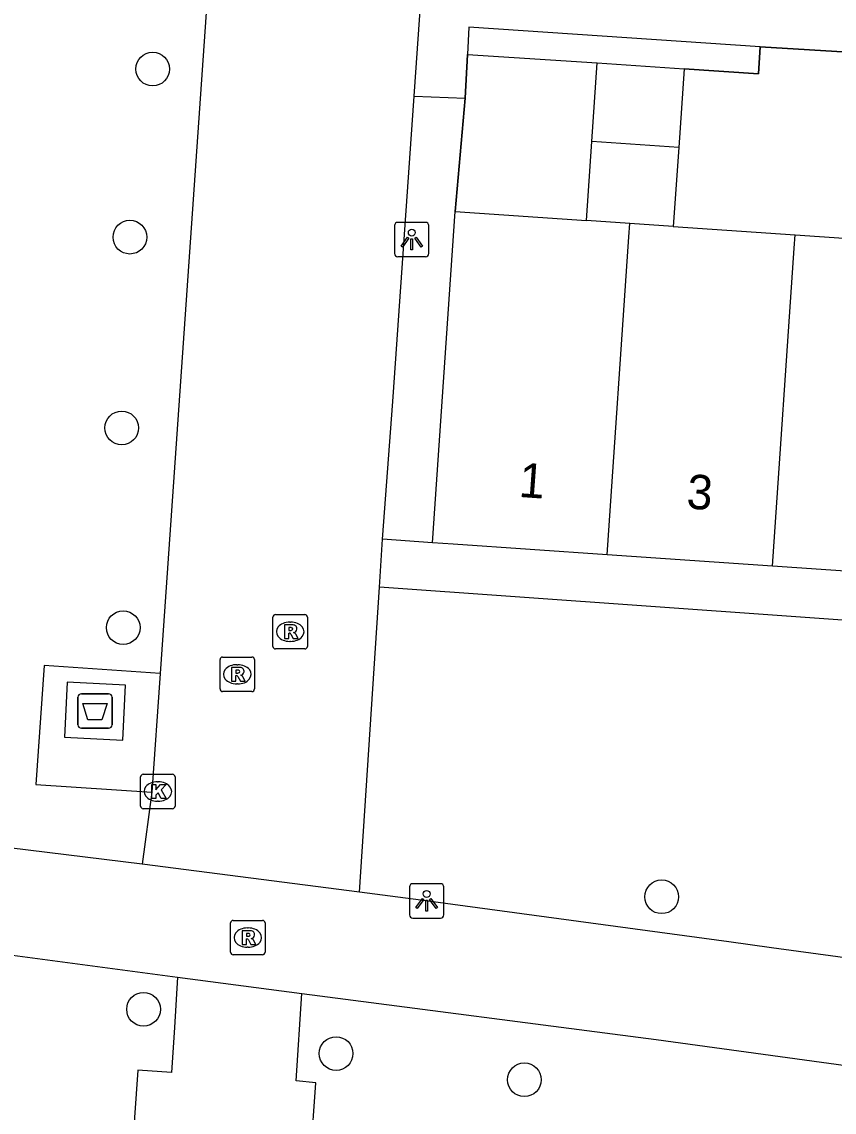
# Model space of a CAD drawing. Extents: x 161848 to 162726, y 385382 to 386521.
# Drawn here: x 162165.77 to 162189.37, y 386080.61 to 386112.26 of the extents above; entities that cross this region are included whole.
import ezdxf

# ---------------------------------------------------------------- set-up
doc = ezdxf.new("R2010")
doc.units = 0
for name, color, linetype in [('IMGEO_Afval_apart_plaats', 7, 'Continuous'), ('IMGEO_Boom', 7, 'Continuous'), ('IMGEO_Erf', 7, 'Continuous'), ('IMGEO_Groenvoorziening', 7, 'Continuous'), ('IMGEO_Hek', 7, 'Continuous'), ('IMGEO_Kolk', 7, 'Continuous'), ('IMGEO_Lichtpunt', 7, 'Continuous'), ('IMGEO_Pand', 7, 'Continuous'), ('IMGEO_Pand_nummerreeks', 7, 'Continuous'), ('IMGEO_Rioolput', 7, 'Continuous'), ('IMGEO_Voetpad_gesloten', 7, 'Continuous'), ('IMGEO_Voetpad_halfverhard', 7, 'Continuous'), ('IMGEO_Voetpad_open', 7, 'Continuous')]:
    doc.layers.add(name, color=color, linetype=linetype)

msp = doc.modelspace()

# ---------------------------------------------------------------- linework, layer by layer
at = {"layer": 'IMGEO_Afval_apart_plaats'}
for p, q in [((162167.405, 386091.857), (162167.405, 386092.657)), ((162167.405, 386092.657), (162167.405, 386091.857)), ((162167.505, 386092.757), (162168.295, 386092.757)), ((162168.295, 386092.757), (162167.505, 386092.757)), ((162168.395, 386092.657), (162168.395, 386091.857)), ((162168.395, 386091.857), (162168.395, 386092.657)), ((162168.295, 386091.757), (162167.505, 386091.757)), ((162167.505, 386091.757), (162168.295, 386091.757))]:
    msp.add_line(p, q, dxfattribs=at)
msp.add_lwpolyline([(162167.548, 386092.471), (162168.252, 386092.471), (162168.103, 386092.001), (162167.697, 386092.001), (162167.548, 386092.471)], dxfattribs=at)
for centre, start, end in [((162167.505, 386092.657), 90, 180), ((162167.505, 386092.657), 90, 180), ((162168.295, 386092.657), 0, 90), ((162168.295, 386092.657), 360, 90), ((162167.505, 386091.857), 180, 270), ((162167.505, 386091.857), 180, 270), ((162168.295, 386091.857), 270, 0), ((162168.295, 386091.857), 270, 0)]:
    msp.add_arc(centre, 0.1, start, end, dxfattribs=at)
at = {"layer": 'IMGEO_Boom'}
for centre in [(162169.574, 386110.893), (162168.914, 386106.013), (162168.677, 386100.475), (162168.719, 386094.678), (162184.358, 386086.864), (162169.309, 386083.599), (162174.902, 386082.314), (162180.37, 386081.553)]:
    msp.add_circle(centre, 0.489, dxfattribs=at)
at = {"layer": 'IMGEO_Erf'}
msp.add_lwpolyline([(162185.009, 386110.899), (162187.166, 386110.75), (162187.219, 386111.534)], dxfattribs=at)
at = {"layer": 'IMGEO_Groenvoorziening'}
msp.add_lwpolyline([(162178.652, 386110.049), (162178.363, 386106.761)], dxfattribs=at)
at = {"layer": 'IMGEO_Hek'}
for points in [[(162187.219, 386111.534), (162187.166, 386110.75), (162185.009, 386110.899)], [(162187.219, 386111.534), (162190.083, 386111.367)], [(162178.363, 386106.761), (162178.652, 386110.049), (162178.716, 386111.318), (162182.485, 386111.073)]]:
    msp.add_lwpolyline(points, dxfattribs=at)
at = {"layer": 'IMGEO_Kolk'}
for p, q in [((162169.225, 386089.496), (162169.225, 386090.348)), ((162169.3, 386090.422), (162170.152, 386090.422)), ((162170.226, 386090.348), (162170.226, 386089.496)), ((162169.713, 386090.202), (162169.738, 386090.202)), ((162169.736, 386089.642), (162169.711, 386089.642)), ((162170.152, 386089.422), (162169.3, 386089.422))]:
    msp.add_line(p, q, dxfattribs=at)
for points in [[(162169.225, 386089.496), (162169.225, 386090.348)], [(162169.3, 386090.422), (162170.152, 386090.422)], [(162170.226, 386090.348), (162170.226, 386089.496)], [(162169.546, 386090.122), (162169.669, 386090.122), (162169.669, 386089.971), (162169.799, 386090.122), (162169.963, 386090.122), (162169.817, 386089.971), (162169.97, 386089.722), (162169.818, 386089.722), (162169.733, 386089.886), (162169.669, 386089.819), (162169.669, 386089.722), (162169.546, 386089.722), (162169.546, 386090.122)], [(162170.152, 386089.422), (162169.3, 386089.422)]]:
    msp.add_lwpolyline(points, dxfattribs=at)
for centre, start, end in [((162169.302, 386090.346), 91.552, 178.448), ((162169.302, 386090.346), 91.552, 178.448), ((162170.15, 386090.346), 1.552, 88.448), ((162170.15, 386090.346), 1.552, 88.448), ((162169.302, 386089.498), 181.552, 268.448), ((162169.302, 386089.498), 181.552, 268.448), ((162170.15, 386089.498), 271.552, 358.448), ((162170.15, 386089.498), 271.552, 358.448)]:
    msp.add_arc(centre, 0.0765, start, end, dxfattribs=at)
for centre, major_axis, ratio, start_param, end_param in [((162169.712, 386089.922), (-0.387, 0.002), 0.722429, 4.712389, 7.853982), ((162169.737, 386089.922), (-0.39, 0.002), 0.717154, 1.570796, 4.712389)]:
    msp.add_ellipse(centre, major_axis=major_axis, ratio=ratio, start_param=start_param, end_param=end_param, dxfattribs=at)
at = {"layer": 'IMGEO_Lichtpunt'}
for p, q in [((162177.503, 386106.443), (162176.695, 386106.443)), ((162177.503, 386106.443), (162176.695, 386106.443)), ((162176.601, 386106.348), (162176.601, 386105.541)), ((162176.601, 386106.348), (162176.601, 386105.541)), ((162177.597, 386105.541), (162177.597, 386106.348)), ((162177.597, 386105.541), (162177.597, 386106.348)), ((162176.695, 386105.447), (162177.503, 386105.447)), ((162176.695, 386105.447), (162177.503, 386105.447)), ((162177.033, 386087.15), (162177.033, 386086.343)), ((162177.033, 386087.15), (162177.033, 386086.343)), ((162177.935, 386087.245), (162177.127, 386087.245)), ((162177.935, 386087.245), (162177.127, 386087.245)), ((162178.029, 386086.343), (162178.029, 386087.15)), ((162178.029, 386086.343), (162178.029, 386087.15)), ((162177.127, 386086.249), (162177.935, 386086.249)), ((162177.127, 386086.249), (162177.935, 386086.249))]:
    msp.add_line(p, q, dxfattribs=at)
for points in [[(162176.975, 386106.012), (162177.014, 386105.984), (162176.826, 386105.722), (162176.788, 386105.749), (162176.975, 386106.012)], [(162177.077, 386105.964), (162177.124, 386105.964), (162177.124, 386105.642), (162177.077, 386105.642), (162177.077, 386105.964)], [(162177.187, 386105.984), (162177.225, 386106.011), (162177.412, 386105.749), (162177.373, 386105.721), (162177.187, 386105.984)], [(162177.407, 386086.814), (162177.446, 386086.786), (162177.258, 386086.524), (162177.22, 386086.551), (162177.407, 386086.814)], [(162177.509, 386086.766), (162177.556, 386086.766), (162177.556, 386086.444), (162177.509, 386086.444), (162177.509, 386086.766)], [(162177.619, 386086.786), (162177.657, 386086.813), (162177.844, 386086.551), (162177.805, 386086.523), (162177.619, 386086.786)]]:
    msp.add_lwpolyline(points, dxfattribs=at)
for centre in [(162177.1, 386106.146), (162177.532, 386086.948)]:
    msp.add_circle(centre, 0.0994, dxfattribs=at)
for centre, start, end in [((162176.695, 386106.348), 90, 180), ((162176.695, 386106.348), 90, 180), ((162177.503, 386106.348), 0, 90), ((162177.503, 386106.348), 0, 90), ((162176.695, 386105.541), 180, 270), ((162176.695, 386105.541), 180, 270), ((162177.503, 386105.541), 270, 0), ((162177.503, 386105.541), 270, 360), ((162177.127, 386087.15), 90, 180), ((162177.127, 386087.15), 90, 180), ((162177.935, 386087.15), 0, 90), ((162177.935, 386087.15), 0, 90), ((162177.127, 386086.343), 180, 270), ((162177.127, 386086.343), 180, 270), ((162177.935, 386086.343), 270, 0), ((162177.935, 386086.343), 270, 360)]:
    msp.add_arc(centre, 0.0946, start, end, dxfattribs=at)
at = {"layer": 'IMGEO_Pand'}
for points in [[(162182.327, 386108.786), (162182.485, 386111.073), (162185.009, 386110.899)], [(162185.009, 386110.899), (162184.852, 386108.612)], [(162182.17, 386106.498), (162182.327, 386108.786)], [(162184.852, 386108.612), (162182.327, 386108.786)], [(162184.852, 386108.612), (162184.694, 386106.324)], [(162177.7, 386097.143), (162178.363, 386106.761)], [(162178.363, 386106.761), (162182.17, 386106.498)], [(162183.432, 386106.411), (162182.17, 386106.498)], [(162182.775, 386096.793), (162183.406, 386106.026), (162183.432, 386106.411)], [(162184.694, 386106.324), (162183.432, 386106.411)], [(162184.694, 386106.324), (162188.229, 386106.081)], [(162187.572, 386096.462), (162188.202, 386105.696), (162188.229, 386106.081)], [(162188.229, 386106.081), (162191.763, 386105.837)], [(162182.775, 386096.793), (162178.303, 386097.101), (162177.7, 386097.143)], [(162187.572, 386096.462), (162182.775, 386096.793)], [(162192.375, 386096.131), (162187.572, 386096.462)]]:
    msp.add_lwpolyline(points, dxfattribs=at)
at = {"layer": 'IMGEO_Rioolput'}
for p, q in [((162173.068, 386094.133), (162173.068, 386094.985)), ((162173.143, 386095.059), (162173.995, 386095.059)), ((162174.069, 386094.985), (162174.069, 386094.133)), ((162173.556, 386094.839), (162173.581, 386094.839)), ((162173.995, 386094.059), (162173.143, 386094.059)), ((162173.579, 386094.279), (162173.554, 386094.279)), ((162171.532, 386092.897), (162171.532, 386093.749)), ((162171.607, 386093.823), (162172.459, 386093.823)), ((162172.533, 386093.749), (162172.533, 386092.897)), ((162172.02, 386093.603), (162172.045, 386093.603)), ((162172.459, 386092.823), (162171.607, 386092.823)), ((162172.043, 386093.043), (162172.018, 386093.043)), ((162171.912, 386086.18), (162172.764, 386086.18)), ((162171.837, 386085.254), (162171.837, 386086.106)), ((162172.325, 386085.96), (162172.35, 386085.96)), ((162172.838, 386086.106), (162172.838, 386085.254)), ((162172.764, 386085.18), (162171.912, 386085.18)), ((162172.348, 386085.4), (162172.323, 386085.4))]:
    msp.add_line(p, q, dxfattribs=at)
for points in [[(162173.068, 386094.133), (162173.068, 386094.985)], [(162173.143, 386095.059), (162173.995, 386095.059)], [(162174.069, 386094.985), (162174.069, 386094.133)], [(162173.657, 386094.757), (162173.405, 386094.759), (162173.405, 386094.359)], [(162173.583, 386094.678), (162173.529, 386094.678), (162173.529, 386094.597)], [(162173.405, 386094.359), (162173.529, 386094.359), (162173.529, 386094.521), (162173.54, 386094.521)], [(162173.529, 386094.597), (162173.581, 386094.597)], [(162173.587, 386094.492), (162173.658, 386094.359), (162173.798, 386094.359), (162173.733, 386094.485)], [(162173.995, 386094.059), (162173.143, 386094.059)], [(162171.532, 386092.897), (162171.532, 386093.749)], [(162171.607, 386093.823), (162172.459, 386093.823)], [(162172.533, 386093.749), (162172.533, 386092.897)], [(162172.121, 386093.521), (162171.869, 386093.523), (162171.869, 386093.123)], [(162172.047, 386093.442), (162171.993, 386093.442), (162171.993, 386093.361)], [(162171.869, 386093.123), (162171.993, 386093.123), (162171.993, 386093.285), (162172.004, 386093.285)], [(162171.993, 386093.361), (162172.045, 386093.361)], [(162172.051, 386093.256), (162172.122, 386093.123), (162172.262, 386093.123), (162172.197, 386093.249)], [(162172.459, 386092.823), (162171.607, 386092.823)], [(162171.912, 386086.18), (162172.764, 386086.18)], [(162171.837, 386085.254), (162171.837, 386086.106)], [(162172.426, 386085.878), (162172.174, 386085.88), (162172.174, 386085.48)], [(162172.838, 386086.106), (162172.838, 386085.254)], [(162172.174, 386085.48), (162172.298, 386085.48), (162172.298, 386085.642), (162172.309, 386085.642)], [(162172.352, 386085.799), (162172.298, 386085.799), (162172.298, 386085.718)], [(162172.298, 386085.718), (162172.35, 386085.718)], [(162172.356, 386085.613), (162172.427, 386085.48), (162172.567, 386085.48), (162172.502, 386085.606)], [(162172.764, 386085.18), (162171.912, 386085.18)]]:
    msp.add_lwpolyline(points, dxfattribs=at)
for centre, radius, start, end in [((162173.145, 386094.983), 0.0765, 91.552, 178.448), ((162173.145, 386094.983), 0.0765, 91.552, 178.448), ((162173.993, 386094.983), 0.0765, 1.552, 88.448), ((162173.993, 386094.983), 0.0765, 1.552, 88.448), ((162173.589, 386094.582), 0.0964, 77.0061, 93.1865), ((162173.603, 386094.639), 0.0378, 276.6634, 79.6772), ((162173.656, 386094.647), 0.109, 350.3612, 89.416), ((162173.539, 386094.468), 0.0533, 26.0293, 88.6989), ((162173.565, 386094.786), 0.19, 274.7715, 282.9687), ((162173.654, 386094.647), 0.112, 277.5842, 350.9817), ((162173.638, 386094.432), 0.108, 29.5134, 73.7905), ((162173.145, 386094.135), 0.0765, 181.552, 268.448), ((162173.145, 386094.135), 0.0765, 181.552, 268.448), ((162173.993, 386094.135), 0.0765, 271.552, 358.448), ((162173.993, 386094.135), 0.0765, 271.552, 358.448), ((162171.609, 386093.747), 0.0765, 91.552, 178.448), ((162171.609, 386093.747), 0.0765, 91.552, 178.448), ((162172.457, 386093.747), 0.0765, 1.552, 88.448), ((162172.457, 386093.747), 0.0765, 1.552, 88.448), ((162172.053, 386093.346), 0.0964, 77.0061, 93.1865), ((162172.067, 386093.403), 0.0378, 276.6634, 79.6772), ((162172.12, 386093.411), 0.109, 350.3612, 89.416), ((162172.003, 386093.232), 0.0533, 26.0293, 88.6989), ((162172.029, 386093.55), 0.19, 274.7715, 282.9687), ((162172.118, 386093.411), 0.112, 277.5842, 350.9817), ((162172.102, 386093.196), 0.108, 29.5134, 73.7905), ((162171.609, 386092.899), 0.0765, 181.552, 268.448), ((162171.609, 386092.899), 0.0765, 181.552, 268.448), ((162172.457, 386092.899), 0.0765, 271.552, 358.448), ((162172.457, 386092.899), 0.0765, 271.552, 358.448), ((162171.914, 386086.104), 0.0765, 91.552, 178.448), ((162171.914, 386086.104), 0.0765, 91.552, 178.448), ((162172.762, 386086.104), 0.0765, 1.552, 88.448), ((162172.762, 386086.104), 0.0765, 1.552, 88.448), ((162172.425, 386085.768), 0.109, 350.3612, 89.416), ((162172.308, 386085.589), 0.0533, 26.0293, 88.6989), ((162172.334, 386085.907), 0.19, 274.7715, 282.9687), ((162172.358, 386085.703), 0.0964, 77.0061, 93.1865), ((162172.372, 386085.76), 0.0378, 276.6634, 79.6772), ((162172.423, 386085.768), 0.112, 277.5842, 350.9817), ((162172.407, 386085.553), 0.108, 29.5134, 73.7905), ((162171.914, 386085.256), 0.0765, 181.552, 268.448), ((162171.914, 386085.256), 0.0765, 181.552, 268.448), ((162172.762, 386085.256), 0.0765, 271.552, 358.448), ((162172.762, 386085.256), 0.0765, 271.552, 358.448)]:
    msp.add_arc(centre, radius, start, end, dxfattribs=at)
for centre, major_axis, ratio, start_param, end_param in [((162173.555, 386094.559), (-0.387, 0.002), 0.722429, 4.712389, 7.853982), ((162173.58, 386094.559), (-0.39, 0.002), 0.717154, 1.570796, 4.712389), ((162172.019, 386093.323), (-0.387, 0.002), 0.722429, 4.712389, 7.853982), ((162172.044, 386093.323), (-0.39, 0.002), 0.717154, 1.570796, 4.712389), ((162172.324, 386085.68), (-0.387, 0.002), 0.722429, 4.712389, 7.853982), ((162172.349, 386085.68), (-0.39, 0.002), 0.717154, 1.570796, 4.712389)]:
    msp.add_ellipse(centre, major_axis=major_axis, ratio=ratio, start_param=start_param, end_param=end_param, dxfattribs=at)
at = {"layer": 'IMGEO_Voetpad_gesloten'}
msp.add_lwpolyline([(162168.788, 386093.012), (162167.093, 386093.098), (162167.012, 386091.502), (162168.707, 386091.416), (162168.788, 386093.012)], dxfattribs=at)
at = {"layer": 'IMGEO_Voetpad_halfverhard'}
for points in [[(162187.219, 386111.534), (162178.753, 386112.108), (162178.716, 386111.318), (162178.652, 386110.049)], [(162190.083, 386111.367), (162187.219, 386111.534)], [(162177.17, 386110.108), (162178.652, 386110.049)]]:
    msp.add_lwpolyline(points, dxfattribs=at)
at = {"layer": 'IMGEO_Voetpad_open'}
for points in [[(162171.601, 386119.355), (162169.796, 386093.348)], [(162177.17, 386110.108), (162177.405, 386113.43), (162177.409, 386113.501)], [(162176.245, 386097.25), (162176.545, 386101.238), (162177.17, 386110.108)], [(162176.159, 386095.852), (162176.245, 386097.25)], [(162177.7, 386097.143), (162176.245, 386097.25)], [(162175.577, 386086.997), (162176.159, 386095.852)], [(162211.757, 386093.32), (162176.159, 386095.852)], [(162169.796, 386093.348), (162166.428, 386093.583), (162166.183, 386090.123), (162169.551, 386089.899)], [(162169.796, 386093.348), (162169.551, 386089.899)], [(162169.551, 386089.899), (162169.266, 386087.815)], [(162169.266, 386087.815), (162159.402, 386089.02), (162157.16, 386089.366)], [(162175.577, 386086.997), (162169.266, 386087.815)], [(162150.922, 386087.119), (162151.403, 386087.047), (162161.432, 386085.709), (162170.296, 386084.534)], [(162218.452, 386081.31), (162217.383, 386081.342), (162205.243, 386082.988), (162203.753, 386083.19), (162187.545, 386085.387), (162186.306, 386085.555), (162177.364, 386086.767), (162175.577, 386086.997)], [(162170.296, 386084.534), (162170.206, 386083.071), (162170.123, 386081.763), (162169.141, 386081.834), (162167.443, 386057.641), (162167.405, 386057.111)], [(162170.296, 386084.534), (162173.908, 386084.055)], [(162174.17, 386079.409), (162174.313, 386081.464), (162173.742, 386081.524), (162173.908, 386084.055)], [(162173.908, 386084.055), (162184.201, 386082.724), (162206.441, 386079.672), (162207.428, 386079.536), (162217.192, 386078.196)]]:
    msp.add_lwpolyline(points, dxfattribs=at)

# ---------------------------------------------------------------- texts
at = {"layer": 'IMGEO_Pand_nummerreeks'}
for s, rotation, p in [('1', 355.8632, (162180.189, 386098.475)), ('3', 355.8575, (162185.06, 386098.14))]:
    msp.add_text(s, height=1, rotation=rotation, dxfattribs=at).set_placement(p)

doc.saveas('drawing.dxf')
